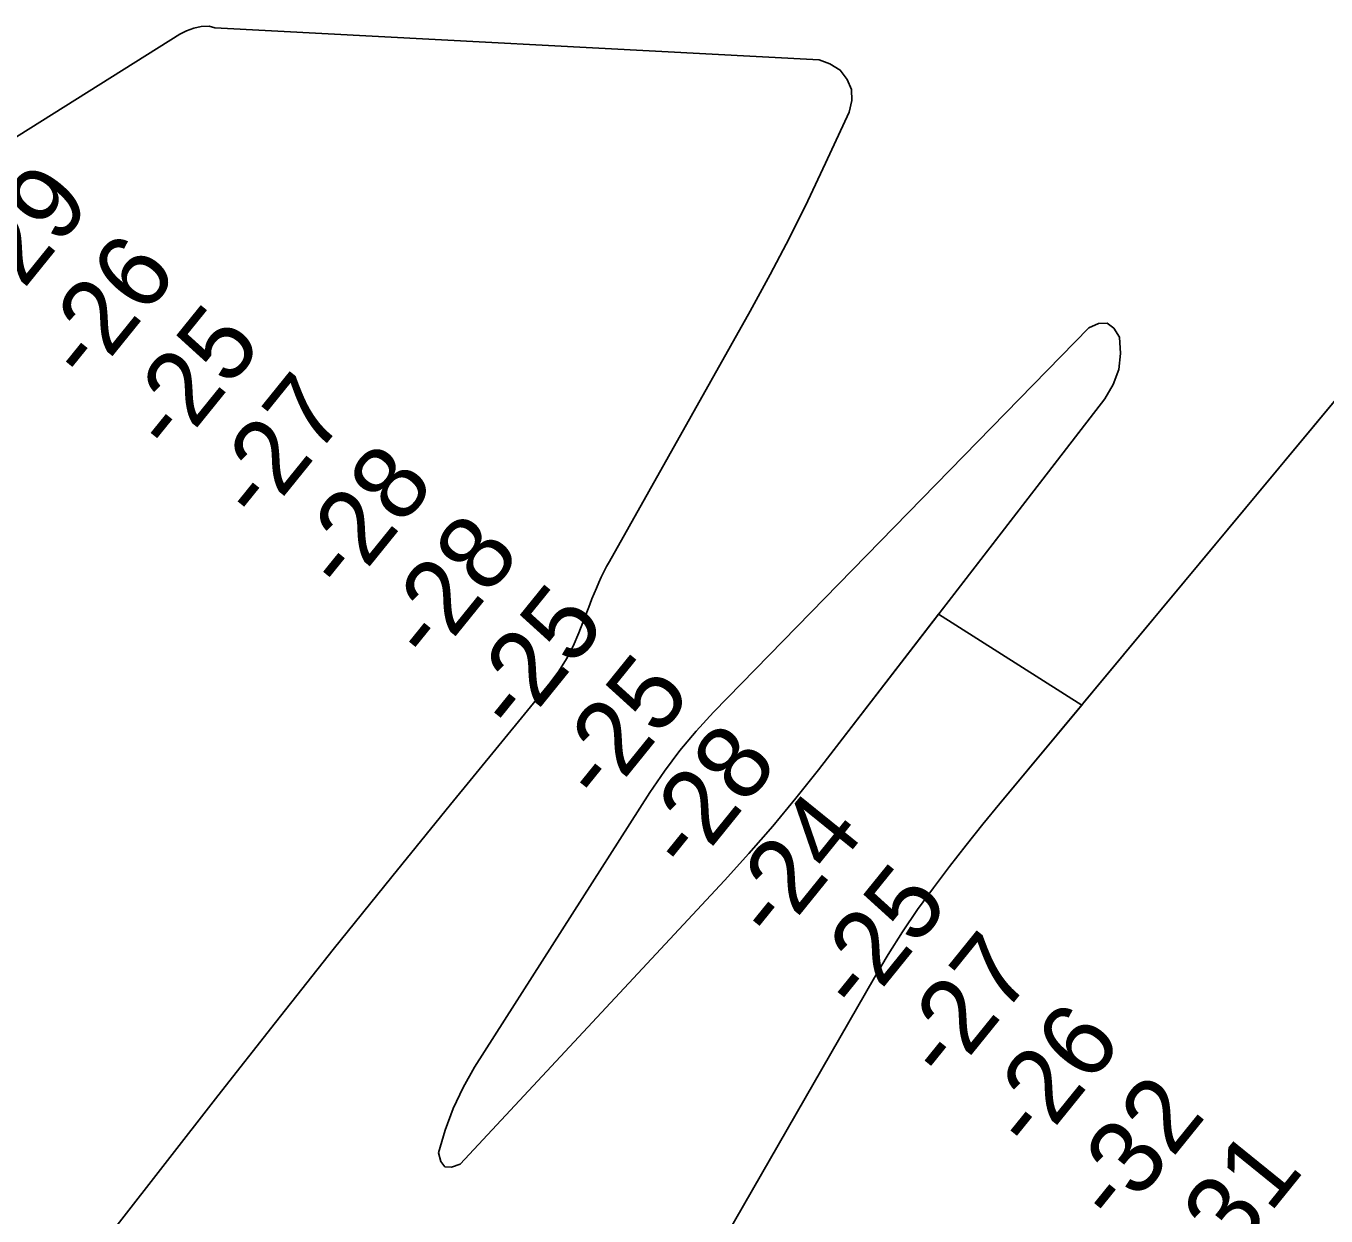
# Model space of a CAD drawing. Extents: x 3172231 to 3210228, y 940198 to 965780.
# Drawn here: x 3190963 to 3192138, y 959893 to 960968 of the extents above; entities that cross this region are included whole.
import ezdxf

# ---------------------------------------------------------------- set-up
doc = ezdxf.new("R2010")
doc.units = 0
for name, color, linetype in [('V-RIVR-RANG', 7, 'Continuous'), ('V-TOPO-DPTH', 7, 'Continuous'), ('V-TOPO-MINR', 7, 'Continuous')]:
    doc.layers.add(name, color=color, linetype=linetype)

msp = doc.modelspace()

# ---------------------------------------------------------------- linework, layer by layer
at = {"layer": 'V-TOPO-DPTH'}
for points in [[(3190725.143, 959473.621), (3191136.657, 960001.869), (3191188.648, 960068.113), (3191240.956, 960134.105), (3191293.739, 960199.716), (3191346.839, 960265.074), (3191436.788, 960374.974), (3191444.591, 960385.517), (3191451.664, 960396.482), (3191457.64, 960408.081), (3191462.885, 960420.103), (3191472.577, 960445.644), (3191474.527, 960450.64), (3191476.539, 960455.609), (3191478.644, 960460.54), (3191480.812, 960465.445), (3191483.088, 960470.299), (3191485.448, 960475.11), (3191487.932, 960479.859), (3191490.499, 960484.566), (3191617.619, 960710.627), (3191635.58, 960743.505), (3191652.994, 960776.661), (3191669.589, 960810.235), (3191685.637, 960844.087), (3191706.879, 960890.352), (3191709.265, 960900.73), (3191709.157, 960910.587), (3191705.305, 960919.66), (3191698.959, 960928.211), (3191689.599, 960933.958), (3191679.848, 960937.394), (3191134.018, 960966.38), (3191128.75, 960968.014), (3191121.765, 960967.467), (3191114.994, 960966.165), (3191108.544, 960963.727), (3191102.309, 960960.532), (3190935.924, 960856.231)], [(3190725.143, 959473.621), (3191136.657, 960001.869), (3191188.648, 960068.113), (3191240.956, 960134.105), (3191293.739, 960199.716), (3191346.839, 960265.074), (3191436.788, 960374.974), (3191444.591, 960385.517), (3191451.664, 960396.482), (3191457.64, 960408.081), (3191462.885, 960420.103), (3191472.577, 960445.644), (3191474.527, 960450.64), (3191476.539, 960455.609), (3191478.644, 960460.54), (3191480.812, 960465.445), (3191483.088, 960470.299), (3191485.448, 960475.11), (3191487.932, 960479.859), (3191490.499, 960484.566), (3191617.619, 960710.627), (3191635.58, 960743.505), (3191652.994, 960776.661), (3191669.589, 960810.235), (3191685.637, 960844.087), (3191706.879, 960890.352), (3191709.265, 960900.73), (3191709.157, 960910.587), (3191705.305, 960919.66), (3191698.959, 960928.211), (3191689.599, 960933.958), (3191679.848, 960937.394), (3191134.018, 960966.38), (3191128.75, 960968.014), (3191121.765, 960967.467), (3191114.994, 960966.165), (3191108.544, 960963.727), (3191102.309, 960960.532), (3190935.924, 960856.231)], [(3191509.584, 959725.477), (3191729.726, 960108.897), (3191742.183, 960129.699), (3191755.134, 960150.175), (3191768.827, 960170.162), (3191783.016, 960189.824), (3191797.72, 960209.126), (3191812.617, 960228.277), (3191827.802, 960247.2), (3191843.178, 960265.972), (3192357.969, 960884.813)], [(3192412.328, 960728.074), (3192432.934, 960753.117), (3192319.114, 960838.105), (3192306.739, 960823.228), (3191918.791, 960356.867), (3191917.147, 960354.891), (3191787.796, 960437.019), (3191789.104, 960438.713)], [(3191349.134, 959990.545), (3191341.988, 959970.833), (3191336.152, 959950.57), (3191338.211, 959942.8), (3191341.854, 959937.998), (3191347.87, 959937.648), (3191355.47, 959940.267), (3191594.309, 960196.374), (3191616.354, 960220.685), (3191637.933, 960245.391), (3191658.814, 960270.69), (3191679.229, 960296.385), (3191937.908, 960631.469), (3191945.421, 960644.39), (3191950.547, 960657.884), (3191952.093, 960672.235), (3191951.252, 960687.158), (3191946.09, 960695.149), (3191939.912, 960699.771), (3191932.207, 960699.341), (3191923.485, 960695.542), (3191584.579, 960348.491), (3191568.893, 960331.403), (3191553.953, 960313.723), (3191540.132, 960295.155), (3191527.057, 960275.995), (3191368.666, 960027.762), (3191358.245, 960009.43), (3191349.134, 959990.545)], [(3191789.104, 960438.713), (3191937.908, 960631.469), (3191945.421, 960644.39), (3191950.547, 960657.884), (3191952.093, 960672.235), (3191951.252, 960687.158), (3191946.09, 960695.149), (3191939.912, 960699.771), (3191932.207, 960699.341), (3191923.485, 960695.542), (3191584.579, 960348.491), (3191568.893, 960331.403), (3191553.953, 960313.723), (3191540.132, 960295.155), (3191527.057, 960275.995), (3191368.666, 960027.762), (3191358.245, 960009.43), (3191349.134, 959990.545)], [(3191349.134, 959990.545), (3191341.988, 959970.833), (3191336.152, 959950.57), (3191338.211, 959942.8), (3191341.854, 959937.998), (3191347.87, 959937.648), (3191355.47, 959940.267), (3191594.309, 960196.374), (3191616.354, 960220.685), (3191637.933, 960245.391), (3191658.814, 960270.69), (3191679.229, 960296.385), (3191787.796, 960437.019), (3191917.147, 960354.891)], [(3191917.147, 960354.891), (3191843.178, 960265.972), (3191827.802, 960247.2), (3191812.617, 960228.277), (3191797.72, 960209.126), (3191783.016, 960189.824), (3191768.827, 960170.162), (3191755.134, 960150.175), (3191742.183, 960129.699), (3191729.726, 960108.897), (3191509.584, 959725.477)]]:
    msp.add_lwpolyline(points, dxfattribs=at)
at = {"layer": 'V-TOPO-MINR'}
for points in [[(3190725.143, 959473.621), (3191136.657, 960001.869), (3191188.648, 960068.113), (3191240.956, 960134.105), (3191293.739, 960199.716), (3191346.839, 960265.074), (3191436.788, 960374.974), (3191444.591, 960385.517), (3191451.664, 960396.482), (3191457.64, 960408.081), (3191462.885, 960420.103), (3191472.577, 960445.644), (3191474.527, 960450.64), (3191476.539, 960455.609), (3191478.644, 960460.54), (3191480.812, 960465.445), (3191483.088, 960470.299), (3191485.448, 960475.11), (3191487.932, 960479.859), (3191490.499, 960484.566), (3191617.619, 960710.627), (3191635.58, 960743.505), (3191652.994, 960776.661), (3191669.589, 960810.235), (3191685.637, 960844.087), (3191706.879, 960890.352), (3191709.265, 960900.73), (3191709.157, 960910.587), (3191705.305, 960919.66), (3191698.959, 960928.211), (3191689.599, 960933.958), (3191679.848, 960937.394), (3191134.018, 960966.38), (3191128.75, 960968.014), (3191121.765, 960967.467), (3191114.994, 960966.165), (3191108.544, 960963.727), (3191102.309, 960960.532), (3190935.924, 960856.231)], [(3192426.856, 960967.623), (3191843.178, 960265.972), (3191827.802, 960247.2), (3191812.617, 960228.277), (3191797.72, 960209.126), (3191783.016, 960189.824), (3191768.827, 960170.162), (3191755.134, 960150.175), (3191742.183, 960129.699), (3191729.726, 960108.897), (3191509.584, 959725.477)], [(3191349.134, 959990.545), (3191341.988, 959970.833), (3191336.152, 959950.57), (3191338.211, 959942.8), (3191341.854, 959937.998), (3191347.87, 959937.648), (3191355.47, 959940.267), (3191594.309, 960196.374), (3191616.354, 960220.685), (3191637.933, 960245.391), (3191658.814, 960270.69), (3191679.229, 960296.385), (3191937.908, 960631.469), (3191945.421, 960644.39), (3191950.547, 960657.884), (3191952.093, 960672.235), (3191951.252, 960687.158), (3191946.09, 960695.149), (3191939.912, 960699.771), (3191932.207, 960699.341), (3191923.485, 960695.542), (3191584.579, 960348.491), (3191568.893, 960331.403), (3191553.953, 960313.723), (3191540.132, 960295.155), (3191527.057, 960275.995), (3191368.666, 960027.762), (3191358.245, 960009.43), (3191349.134, 959990.545)], [(3191553.953, 960313.723), (3191540.132, 960295.155), (3191527.057, 960275.995), (3191368.666, 960027.762), (3191358.245, 960009.43), (3191349.134, 959990.545), (3191341.988, 959970.833), (3191336.152, 959950.57), (3191338.211, 959942.8), (3191341.854, 959937.998), (3191347.87, 959937.648), (3191355.47, 959940.267), (3191594.309, 960196.374), (3191616.354, 960220.685), (3191637.933, 960245.391), (3191658.814, 960270.69), (3191679.229, 960296.385), (3191937.908, 960631.469), (3191945.421, 960644.39), (3191950.547, 960657.884), (3191952.093, 960672.235), (3191951.252, 960687.158), (3191946.09, 960695.149), (3191939.912, 960699.771), (3191932.207, 960699.341), (3191923.485, 960695.542), (3191584.579, 960348.491), (3191568.893, 960331.403), (3191553.953, 960313.723)]]:
    msp.add_lwpolyline(points, dxfattribs=at)

# ---------------------------------------------------------------- texts
at = {"layer": 'V-RIVR-RANG'}
for s, p in [('-29', (3190942.59, 960706.539)), ('-26', (3191019.99, 960643.217)), ('-25', (3191096.561, 960578.872)), ('-27', (3191175.123, 960516.988)), ('-28', (3191252.356, 960453.462)), ('-28', (3191329.922, 960390.347)), ('-25', (3191406.824, 960326.411)), ('-25', (3191484.39, 960263.295)), ('-28', (3191562.62, 960201.001)), ('-24', (3191640.682, 960138.501)), ('-25', (3191717.087, 960073.949)), ('-27', (3191795.649, 960012.065)), ('-26', (3191873.214, 959948.949)), ('-32', (3191948.79, 959883.372)), ('-31', (3192036.805, 959833.179))]:
    msp.add_text(s, height=67, rotation=51.037222, dxfattribs=at).set_placement(p)

doc.saveas('drawing.dxf')
